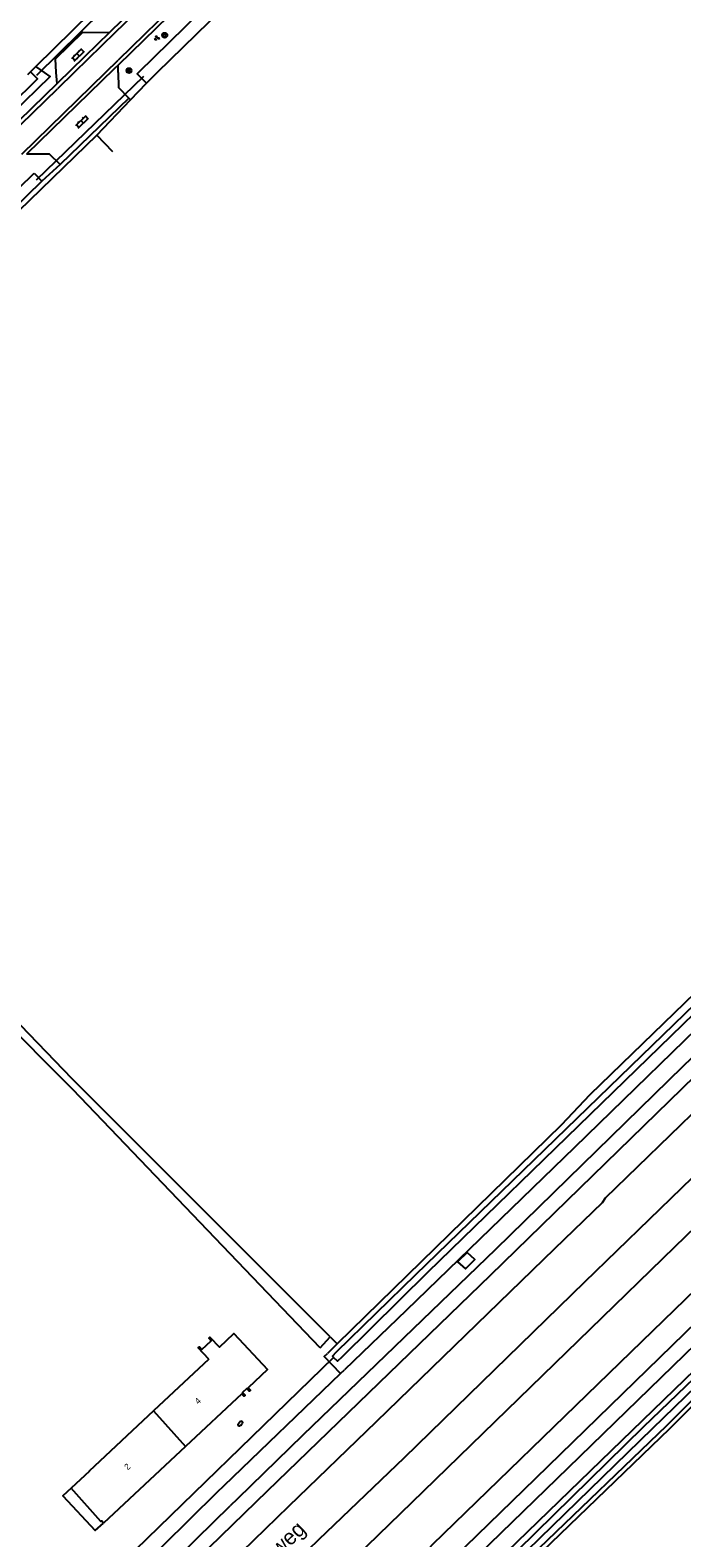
# Model space of a CAD drawing. Extents: x 136000 to 141000, y 400494 to 402006.
# Drawn here: x 140289.3 to 140394.2, y 400764.2 to 401006.8 of the extents above; entities that cross this region are included whole.
import ezdxf

# ---------------------------------------------------------------- set-up
doc = ezdxf.new("R2010")
doc.units = 0
for name, color, linetype in [('gg-afsc-erfafscheiding', 7, 'Continuous'), ('gg-afsc-hekwerk', 7, 'Continuous'), ('gg-anno-huisnummerreeks BGT', 7, 'Continuous'), ('gg-anno-openbare ruimte label', 7, 'Continuous'), ('gg-bbg-hoofdgebouw', 7, 'Continuous'), ('gg-bbg-luifel en loopbrug', 7, 'Continuous'), ('gg-bbg-tussenscheiding', 7, 'Continuous'), ('gg-knt-BGT kruinlijn', 7, 'Continuous'), ('gg-knt-bronhoudergrens', 7, 'Continuous'), ('gg-knt-verharding', 7, 'Continuous'), ('gg-kntw-bovenkant insteek waterloop', 7, 'Continuous'), ('gg-kntw-waterlijn', 7, 'Continuous'), ('gg-kwrk-duiker nz buis', 7, 'Continuous'), ('gt-grn-groengrens', 7, 'Continuous'), ('gt-symb-boom', 7, 'Continuous'), ('gt-symb-brandkraan', 7, 'Continuous'), ('gt-symb-groenvak', 7, 'Continuous'), ('gt-symb-klinker verharding', 7, 'Continuous'), ('gx-grn-maaiveld', 7, 'Continuous')]:
    doc.layers.add(name, color=color, linetype=linetype)

# ---------------------------------------------------------------- blocks, each defined once
blk = doc.blocks.new('gt0-KL1')
at = {"layer": 'gt-symb-klinker verharding'}
for p, q in [((-1.15, 0.3), (1.15, 0.3)), ((-1, -0.3), (-1, 0.3)), ((-0.5, 0.3), (-0.5, 0.45)), ((0, -0.3), (0, 0.3)), ((0.5, 0.3), (0.5, 0.45)), ((1, -0.3), (1, 0.3)), ((-1.15, -0.3), (1.15, -0.3)), ((-0.5, -0.45), (-0.5, -0.3)), ((0.5, -0.45), (0.5, -0.3))]:
    blk.add_line(p, q, dxfattribs=at)
blk = doc.blocks.new('gt0-BOOM')
at = {"layer": 'gt-symb-boom'}
for radius in [0.4, 0.2]:
    blk.add_circle((0, 0), radius, dxfattribs=at)
blk = doc.blocks.new('gt0-GRVAK')
at = {"layer": 'gt-symb-groenvak'}
for p, q in [((-0.11, 0.19), (-0.23, 0.24)), ((-0.18, 0.15), (0.09, 0.15)), ((-0.09, 0.21), (-0.16, 0.32)), ((-0.05, 0.21), (-0.05, 0.39)), ((0, 0.21), (0.06, 0.32)), ((0.02, 0.19), (0.13, 0.24)), ((0.26, -0.05), (0.2, 0.06)), ((0.3, -0.05), (0.3, 0.13)), ((0.35, -0.05), (0.41, 0.06)), ((-0.24, -0.23), (-0.36, -0.18)), ((-0.32, -0.26), (-0.05, -0.26)), ((-0.23, -0.21), (-0.29, -0.09)), ((-0.18, -0.2), (-0.18, -0.02)), ((-0.14, -0.21), (-0.07, -0.09)), ((-0.12, -0.23), (0, -0.18)), ((0.24, -0.07), (0.12, -0.02)), ((0.17, -0.11), (0.44, -0.11)), ((0.37, -0.07), (0.49, -0.02))]:
    blk.add_line(p, q, dxfattribs=at)
blk = doc.blocks.new('gt0-BR')
at = {"layer": 'gt-symb-brandkraan'}
for centre, radius, start, end in [((-0.24, 0), 0.206, 107.5669, 252.4331), ((0.6, -2.66), 3, 106.892, 107.5669), ((0, -0.69), 0.938, 73.108, 106.892), ((-0.6, -2.66), 3, 72.4331, 73.108), ((0.24, 0), 0.206, 287.567, 72.4331), ((0.6, 2.66), 3, 252.4331, 253.108), ((0, 0.69), 0.938, 253.108, 286.8921), ((-0.6, 2.66), 3, 286.8921, 287.567)]:
    blk.add_arc(centre, radius, start, end, dxfattribs=at)

msp = doc.modelspace()

# ---------------------------------------------------------------- linework, layer by layer
at = {"layer": 'gg-afsc-erfafscheiding'}
for p, q in [((140301.59, 400753.96), (140319.46, 400771.53)), ((140319.46, 400771.53), (140320.56, 400772.63))]:
    msp.add_line(p, q, dxfattribs=at)
at = {"layer": 'gg-afsc-hekwerk'}
for p, q in [((140302.65, 400987.23), (140300.08, 400989.89)), ((140296.23, 400836.35), (140263.33, 400869.19)), ((140296.23, 400836.35), (140263.33, 400869.19))]:
    msp.add_line(p, q, dxfattribs=at)
at = {"layer": 'gg-bbg-hoofdgebouw'}
for p, q in [((140318.09, 400792.94), (140309.22, 400784.64)), ((140323.4, 400787.36), (140314.33, 400778.88)), ((140314.33, 400778.88), (140301.15, 400766.57))]:
    msp.add_line(p, q, dxfattribs=at)
for points in [[(140318.09, 400792.94), (140316.41, 400794.74), (140316.59, 400794.91), (140316.98, 400794.49), (140318.51, 400795.91), (140318.11, 400796.32), (140318.29, 400796.49), (140319.81, 400794.86), (140322.11, 400797.05), (140327.54, 400791.28), (140324.42, 400788.34), (140324.79, 400787.95), (140324.61, 400787.78), (140324.22, 400788.19), (140323.55, 400787.56), (140323.94, 400787.15), (140323.76, 400786.98), (140323.4, 400787.36)], [(140309.22, 400784.64), (140298.85, 400774.93), (140298.89, 400774.89), (140295.96, 400772.16)], [(140301.15, 400766.57), (140300.85, 400766.9), (140300.74, 400766.81), (140295.96, 400772.16)]]:
    msp.add_lwpolyline(points, dxfattribs=at)
at = {"layer": 'gg-bbg-luifel en loopbrug'}
msp.add_lwpolyline([(140295.96, 400772.16), (140294.63, 400770.92), (140299.83, 400765.34), (140301.15, 400766.57)], dxfattribs=at)
at = {"layer": 'gg-bbg-tussenscheiding'}
msp.add_line((140309.22, 400784.64), (140314.33, 400778.88), dxfattribs=at)
at = {"layer": 'gg-knt-BGT kruinlijn'}
msp.add_line((140355.83, 400752.06), (140404.07, 400798.76), dxfattribs=at)
at = {"layer": 'gg-knt-bronhoudergrens'}
for p, q in [((140290.28, 401000.97), (140299.17, 401009.69)), ((140337.63, 400796.52), (140338.76, 400795.39))]:
    msp.add_line(p, q, dxfattribs=at)
at = {"layer": 'gg-knt-verharding'}
for p, q in [((140303.05, 401006.41), (140388.38, 401089.8)), ((140390.82, 401087.26), (140303.54, 401001.99)), ((140303.05, 401006.41), (140296.46, 401000)), ((140301.49, 401000), (140303.54, 401001.99)), ((140303.54, 401000), (140303.54, 401001.2)), ((140288.01, 400986.87), (140301.49, 401000)), ((140293.69, 400998.22), (140293.56, 401000)), ((140296.46, 401000), (140293.75, 400997.36)), ((140263.77, 400968.27), (140293.75, 400997.36)), ((140305.21, 400995.87), (140294.19, 400985.19))]:
    msp.add_line(p, q, dxfattribs=at)
for points in [[(140441.6, 401135.97), (140398.86, 401094.15), (140376.18, 401072.17), (140335.95, 401032.82), (140303.54, 401001.2)], [(140433.07, 401134.24), (140412.25, 401113.97), (140390.49, 401092.58), (140373.54, 401076.18), (140326.22, 401029.93), (140302.13, 401006.42)], [(140293.56, 401000), (140293.41, 401002.17), (140297.84, 401006.46), (140302.13, 401006.42)], [(140302.13, 401006.42), (140298.15, 401002.55), (140293.69, 400998.22)], [(140303.54, 401001.2), (140302.88, 401000.56), (140288.77, 400986.87)], [(140303.54, 401000), (140303.55, 400997.56), (140305.21, 400995.87)], [(140293.69, 400998.22), (140275.2, 400980.28), (140262.9, 400968.32)], [(140294.19, 400985.19), (140292.49, 400986.86), (140288.77, 400986.87)]]:
    msp.add_lwpolyline(points, dxfattribs=at)
at = {"layer": 'gg-kntw-bovenkant insteek waterloop'}
for p, q in [((140309.81, 401000), (140444.8, 401132.12)), ((140289.4, 401000.11), (140288.92, 400999.64)), ((140290.28, 401000.97), (140289.4, 401000.11)), ((140291.65, 401000), (140290.28, 401000.97)), ((140308.06, 400998.28), (140309.81, 401000)), ((140290.02, 400983.77), (140291.24, 400982.52)), ((140491.01, 400943.84), (140379.43, 400835.45)), ((140336.02, 400794.76), (140296.23, 400836.35)), ((140379.43, 400835.45), (140374.84, 400830.61)), ((140374.84, 400830.61), (140338.76, 400795.39)), ((140336.02, 400794.76), (140337.63, 400796.52)), ((140338.76, 400795.39), (140337.2, 400793.85))]:
    msp.add_line(p, q, dxfattribs=at)
for points in [[(140444.8, 401132.12), (140443.33, 401133.62), (140306.81, 401000)], [(140259.53, 400970.92), (140261.68, 400969.3), (140292.57, 400999.35), (140291.65, 401000)], [(140306.81, 401000), (140306.59, 400999.78), (140308.06, 400998.28)], [(140263.57, 400956.98), (140263.06, 400957.5), (140290.02, 400983.77)], [(140291.24, 400982.52), (140264.28, 400956.25), (140263.57, 400956.98)], [(140337.63, 400796.52), (140296.13, 400838.03), (140264.37, 400870.96), (140222.18, 400914.57)], [(140339.31, 400790.61), (140336.68, 400793.35), (140337.2, 400793.85)]]:
    msp.add_lwpolyline(points, dxfattribs=at)
at = {"layer": 'gg-kntw-waterlijn'}
for points in [[(140571.56, 401018.32), (140558.67, 401005.62), (140507.3, 400956.1), (140476.01, 400925.92), (140443.89, 400894.53), (140409.27, 400861.23), (140353.36, 400806.93), (140339.53, 400793.27), (140338.83, 400792.6), (140338.2, 400793.21), (140337.99, 400793.43), (140338.64, 400794.09), (140351.41, 400806.55), (140453.57, 400905.53), (140496.16, 400946.77), (140519.02, 400968.9), (140529.53, 400978.96), (140570.03, 401018.33), (140570.54, 401018.83)], [(140289.4, 401000.11), (140290.51, 400998.99), (140281.61, 400990.23), (140261.7, 400970.63), (140260.86, 400971.28)]]:
    msp.add_lwpolyline(points, dxfattribs=at)
at = {"layer": 'gg-kwrk-duiker nz buis'}
for p, q in [((140290.44, 400999.57), (140300.98, 401009.95)), ((140307.58, 400999.34), (140290.3, 400982.68)), ((140299.25, 400755.46), (140338.2, 400793.21))]:
    msp.add_line(p, q, dxfattribs=at)
at = {"layer": 'gt-grn-groengrens'}
for p, q in [((140305.49, 400995.58), (140308.06, 400998.28)), ((140300.08, 400989.89), (140305.49, 400995.58)), ((140305.21, 400995.87), (140305.49, 400995.58)), ((140300.08, 400989.89), (140244.15, 400935.81)), ((140294.19, 400985.19), (140291.24, 400982.52))]:
    msp.add_line(p, q, dxfattribs=at)
at = {"layer": 'gx-grn-maaiveld'}
for p, q in [((140320.56, 400772.63), (140339.31, 400790.61)), ((140339.31, 400790.61), (140339.94, 400791.21)), ((140299.7, 400748.03), (140321.56, 400769.33)), ((140322.72, 400770.46), (140321.56, 400769.33))]:
    msp.add_line(p, q, dxfattribs=at)
for points in [[(140556, 401000.87), (140529.84, 400975.21), (140503.82, 400950.29), (140474.06, 400921.49), (140449.37, 400897.11), (140425.3, 400874.11), (140402.47, 400851.79), (140376.95, 400827), (140349.87, 400800.78), (140339.94, 400791.21)], [(140301.32, 400746.29), (140327.54, 400771.76), (140363.43, 400806.48), (140396.41, 400838.52), (140429.46, 400870.58), (140463.97, 400904.13), (140499.13, 400938.2), (140530.59, 400968.71), (140559.72, 400996.84)], [(140304.15, 400743.23), (140315.94, 400754.68), (140330.96, 400769.28), (140345.09, 400782.92), (140373.8, 400810.76), (140381.47, 400818.16), (140381.96, 400818.88), (140397.56, 400834.03), (140399.19, 400835.68), (140401.58, 400838.51), (140405.76, 400844), (140409.83, 400848.88), (140415.1, 400854.58), (140422.76, 400862.17), (140446.52, 400885.22), (140450.96, 400889.57), (140455.99, 400893.37), (140464.05, 400899.44), (140468.66, 400903.43), (140471.25, 400905.76), (140491.39, 400925.25), (140512.37, 400945.63), (140548.09, 400980.21), (140562.33, 400994)], [(140287.38, 400682.6), (140288.18, 400683.39), (140301.98, 400696.88), (140318.94, 400713.19), (140339.22, 400732.84), (140352.8, 400745.96), (140365.36, 400758.27), (140375.43, 400768.07), (140389.57, 400781.85), (140401.83, 400793.73), (140413.29, 400805.07), (140428.94, 400820.24), (140445.94, 400836.88), (140462.3, 400852.55), (140474.99, 400864.88), (140494.67, 400884.03), (140512.25, 400901.25), (140530.14, 400918.44), (140553.55, 400941.25), (140578.98, 400966.06), (140600.47, 400987.24), (140600.86, 400987.58), (140601.51, 400987.75), (140601.93, 400987.63)], [(140289.51, 400683.09), (140310.66, 400703.3), (140332.75, 400725.07), (140334.16, 400726.46), (140352.03, 400743.98), (140371.25, 400762.5), (140391.82, 400782.27), (140399.57, 400790.01), (140400.17, 400790.61), (140413.52, 400803.93), (140442.96, 400832.57), (140468.09, 400857.04), (140468.59, 400857.52), (140470.26, 400858.82), (140473.46, 400862.24), (140491.98, 400880.43), (140506.25, 400893.99), (140537.34, 400924.28), (140558.27, 400944.61), (140559.44, 400945.74), (140601.07, 400986.23), (140601.81, 400986.55)], [(140309.07, 400737.92), (140320.86, 400749.43), (140335.81, 400763.92), (140349.58, 400777.11), (140378.64, 400805.38), (140404.67, 400830.57), (140429.63, 400854.9), (140452.61, 400877.22), (140474.19, 400898.14), (140496.2, 400919.47), (140516.42, 400939.1), (140552.18, 400973.75), (140567.38, 400988.51)], [(140571.63, 400983.9), (140552.42, 400965.23), (140520.43, 400934.28), (140494.02, 400908.69), (140467.59, 400883.07), (140441.42, 400857.75), (140416.87, 400834.04), (140393.05, 400810.95), (140379.48, 400797.77), (140352.59, 400771.65), (140330.8, 400750.48), (140313.24, 400733.43)], [(140576.5, 400978.61), (140568.08, 400970.49), (140565.07, 400967.24), (140559.27, 400959.99), (140553.32, 400952.99), (140525.31, 400925.58), (140517.48, 400918.24), (140512.33, 400913.83), (140507.4, 400910.1), (140501.77, 400905.67), (140499.55, 400903.87), (140472.28, 400877.62), (140445.84, 400852.05), (140421.78, 400828.79), (140398.24, 400805.93), (140384.24, 400792.34), (140354.07, 400763.06), (140351.55, 400760.21), (140340.27, 400746.13), (140336.2, 400742.24), (140319.84, 400726.31)], [(140579.11, 400975.78), (140550.58, 400948.24), (140524.57, 400923.01), (140498.42, 400897.72), (140469.43, 400869.53), (140436.63, 400837.77), (140400.63, 400802.88), (140370.66, 400773.73), (140344.33, 400748.12), (140320.81, 400725.26)], [(140583.2, 400971.33), (140572.89, 400961.53), (140551.76, 400940.9), (140527.28, 400917.13), (140493.31, 400884.06), (140462.12, 400853.82), (140430.43, 400822.74), (140388.02, 400781.99), (140353.35, 400747.98), (140325.05, 400720.68)], [(140512.71, 400908.11), (140495.89, 400891.77), (140467.2, 400863.98), (140437.09, 400834.77), (140403.95, 400802.65), (140375.94, 400775.44), (140343.37, 400743.83), (140322.46, 400723.48)], [(140462.74, 400906.14), (140430.25, 400874.55), (140394.4, 400840.02), (140364.24, 400810.6), (140333.25, 400780.71), (140322.72, 400770.46)], [(140358.15, 400808.61), (140359.41, 400807.48), (140360.91, 400808.97), (140359.68, 400810.1), (140358.15, 400808.61)], [(140333.24, 400724.58), (140334.65, 400725.96), (140352.52, 400743.48), (140355.59, 400746.44), (140371.74, 400761.99), (140392.31, 400781.77), (140400.07, 400789.51)]]:
    msp.add_lwpolyline(points, dxfattribs=at)

# ---------------------------------------------------------------- block references
at = {"layer": 'gt-symb-boom'}
for p in [(140311.01, 401006), (140305.26, 401000.3)]:
    msp.add_blockref('gt0-BOOM', p, dxfattribs=at)
at = {"layer": 'gt-symb-brandkraan', "rotation": -136.86327912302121}
msp.add_blockref('gt0-BR', (140323.18, 400782.57), dxfattribs=at)
at = {"layer": 'gt-symb-groenvak'}
msp.add_blockref('gt0-GRVAK', (140309.72, 401005.56), dxfattribs=at)
at = {"layer": 'gt-symb-klinker verharding'}
for p, rotation in [((140297.07, 401002.82), 43.946589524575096), ((140297.72, 400992.07), 43.946589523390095)]:
    msp.add_blockref('gt0-KL1', p, dxfattribs=dict(at, rotation=rotation))

# ---------------------------------------------------------------- texts
at = {"layer": 'gg-anno-huisnummerreeks BGT'}
for s, p in [('4', (140316.4, 400785.6)), ('2', (140305.06, 400775.02))]:
    msp.add_text(s, height=1, rotation=43.1, dxfattribs=at).set_placement(p)
at = {"layer": 'gg-anno-openbare ruimte label'}
msp.add_text('Rijksweg', height=2.5, rotation=44.1, dxfattribs=at).set_placement((140324.26, 400756.01))

doc.saveas('drawing.dxf')
